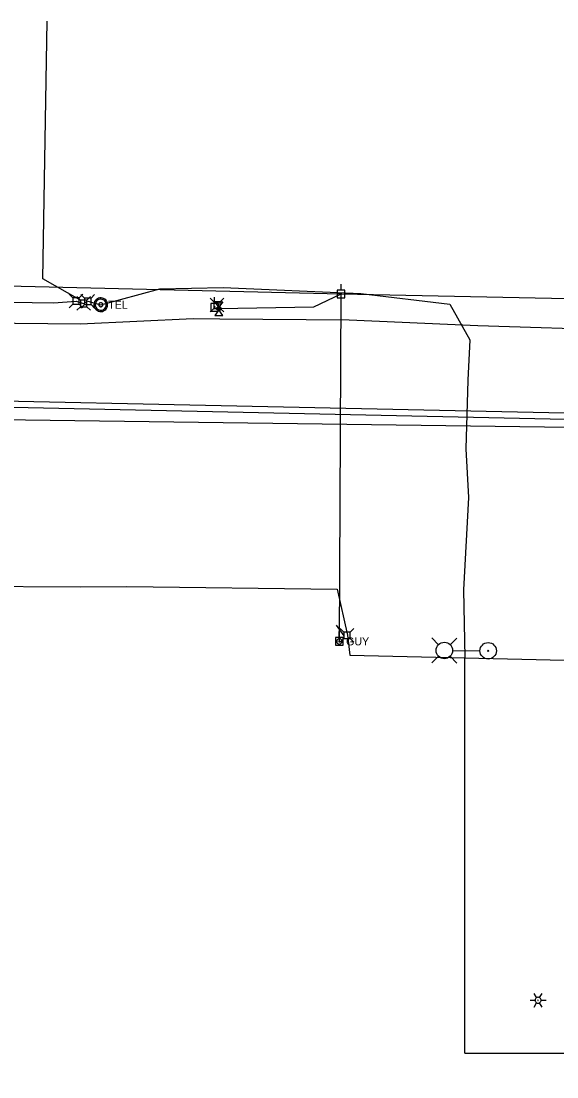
# Model space of a CAD drawing. Extents: x 596028 to 606371, y 330010 to 403088.
# Drawn here: x 603027 to 603285, y 349659 to 350166 of the extents above; entities that cross this region are included whole.
import ezdxf

# ---------------------------------------------------------------- set-up
doc = ezdxf.new("R2010")
doc.units = 0
for name, color, linetype in [('E_LTG', 7, 'Continuous'), ('E_UTL_E_Bold', 7, 'Continuous'), ('E_UTL_E_UG', 7, 'Continuous'), ('E_UTL_EGuyWire', 7, 'Continuous'), ('E_UTL_EPowerPole', 7, 'Continuous'), ('E_UTL_FO_UG', 7, 'Continuous'), ('E_UTL_G_UG', 7, 'Continuous'), ('E_UTL_Overhead', 7, 'Continuous'), ('E_UTL_T', 7, 'Continuous'), ('E_UTL_T_MH', 7, 'Continuous'), ('E_UTL_T_UG', 7, 'Continuous')]:
    doc.layers.add(name, color=color, linetype=linetype)

# ---------------------------------------------------------------- blocks, each defined once
blk = doc.blocks.new('ACAD_PROXY_ENTITY_15')
at = {"layer": 'E_LTG'}
for points in [[(1843663.8, 1030159.6), (1843660.2, 1030165.9)], [(1843668.2, 1030159.6), (1843671.8, 1030165.9)], [(1843654.4, 1030155.8), (1843661.6, 1030155.8)], [(1843660.2, 1030145.8), (1843663.8, 1030152)], [(1843670.3, 1030155.8), (1843670.3, 1030156.6), (1843670, 1030157.4), (1843669.6, 1030158.2), (1843669.1, 1030158.8), (1843668.5, 1030159.4), (1843667.8, 1030159.8), (1843667, 1030160), (1843666.2, 1030160.2), (1843665.4, 1030160.1), (1843664.6, 1030159.9), (1843663.8, 1030159.6), (1843663.1, 1030159.1), (1843662.6, 1030158.5), (1843662.1, 1030157.8), (1843661.8, 1030157), (1843661.6, 1030156.2), (1843661.6, 1030155.4), (1843661.8, 1030154.6), (1843662.1, 1030153.8), (1843662.6, 1030153.1), (1843663.1, 1030152.5), (1843663.8, 1030152), (1843664.6, 1030151.7), (1843665.4, 1030151.5), (1843666.2, 1030151.5), (1843667, 1030151.6), (1843667.8, 1030151.9), (1843668.5, 1030152.3), (1843669.1, 1030152.8), (1843669.6, 1030153.5), (1843670, 1030154.2), (1843670.3, 1030155), (1843670.3, 1030155.8)], [(1843670.3, 1030155.8), (1843670.3, 1030156.6), (1843670, 1030157.4), (1843669.6, 1030158.2), (1843669.1, 1030158.8), (1843668.5, 1030159.4), (1843667.8, 1030159.8), (1843667, 1030160), (1843666.2, 1030160.2), (1843665.4, 1030160.1), (1843664.6, 1030159.9), (1843663.8, 1030159.6), (1843663.1, 1030159.1), (1843662.6, 1030158.5), (1843662.1, 1030157.8), (1843661.8, 1030157), (1843661.6, 1030156.2), (1843661.6, 1030155.4), (1843661.8, 1030154.6), (1843662.1, 1030153.8), (1843662.6, 1030153.1), (1843663.1, 1030152.5), (1843663.8, 1030152), (1843664.6, 1030151.7), (1843665.4, 1030151.5), (1843666.2, 1030151.5), (1843667, 1030151.6), (1843667.8, 1030151.9), (1843668.5, 1030152.3), (1843669.1, 1030152.8), (1843669.6, 1030153.5), (1843670, 1030154.2), (1843670.3, 1030155), (1843670.3, 1030155.8)], [(1843670.3, 1030155.8), (1843670.3, 1030156.6), (1843670, 1030157.4), (1843669.6, 1030158.2), (1843669.1, 1030158.8), (1843668.5, 1030159.4), (1843667.8, 1030159.8), (1843667, 1030160), (1843666.2, 1030160.2), (1843665.4, 1030160.1), (1843664.6, 1030159.9), (1843663.8, 1030159.6), (1843663.1, 1030159.1), (1843662.6, 1030158.5), (1843662.1, 1030157.8), (1843661.8, 1030157), (1843661.6, 1030156.2), (1843661.6, 1030155.4), (1843661.8, 1030154.6), (1843662.1, 1030153.8), (1843662.6, 1030153.1), (1843663.1, 1030152.5), (1843663.8, 1030152), (1843664.6, 1030151.7), (1843665.4, 1030151.5), (1843666.2, 1030151.5), (1843667, 1030151.6), (1843667.8, 1030151.9), (1843668.5, 1030152.3), (1843669.1, 1030152.8), (1843669.6, 1030153.5), (1843670, 1030154.2), (1843670.3, 1030155), (1843670.3, 1030155.8)], [(1843666.3, 1030155.8), (1843666.3, 1030155.9), (1843666.3, 1030156), (1843666.3, 1030156), (1843666.2, 1030156.1), (1843666.2, 1030156.1), (1843666.1, 1030156.1), (1843666.1, 1030156.2), (1843666, 1030156.2), (1843665.9, 1030156.2), (1843665.9, 1030156.2), (1843665.8, 1030156.1), (1843665.7, 1030156.1), (1843665.7, 1030156), (1843665.7, 1030156), (1843665.6, 1030155.9), (1843665.6, 1030155.9), (1843665.6, 1030155.8), (1843665.6, 1030155.7), (1843665.7, 1030155.6), (1843665.7, 1030155.6), (1843665.7, 1030155.5), (1843665.8, 1030155.5), (1843665.9, 1030155.5), (1843665.9, 1030155.5), (1843666, 1030155.5), (1843666.1, 1030155.5), (1843666.1, 1030155.5), (1843666.2, 1030155.5), (1843666.2, 1030155.6), (1843666.3, 1030155.6), (1843666.3, 1030155.7), (1843666.3, 1030155.7), (1843666.3, 1030155.8)], [(1843671.8, 1030145.8), (1843668.2, 1030152)], [(1843670.3, 1030155.8), (1843677.6, 1030155.8)]]:
    blk.add_lwpolyline(points, dxfattribs=at)

msp = doc.modelspace()

# ---------------------------------------------------------------- linework, layer by layer
at = {"layer": 'E_LTG'}
for points in [[(603228.25, 349866.41), (603225.04, 349869.67)], [(603233.79, 349866.36), (603237.04, 349869.57)], [(603235.02, 349863.59), (603248.07, 349863.48)], [(603228.2, 349860.87), (603224.95, 349857.67)], [(603233.74, 349860.82), (603236.95, 349857.57)]]:
    msp.add_lwpolyline(points, dxfattribs=at)
for centre, radius in [((603231, 349863.62), 3.96), ((603252.09, 349863.45), 3.96), ((603252.09, 349863.45), 0.303)]:
    msp.add_circle(centre, radius, dxfattribs=at)
at = {"layer": 'E_UTL_E_Bold'}
for points in [[(603120.52, 350031.34), (603124.34, 350031.34)], [(603122.43, 350028.67), (603120.52, 350031.34)], [(603124.34, 350031.34), (603122.43, 350028.67)], [(603122.43, 350027.4), (603120.52, 350024.74)], [(603120.52, 350024.74), (603124.34, 350024.74)], [(603123.7, 350028.04), (603123.68, 350028.16), (603123.61, 350028.27), (603123.5, 350028.38), (603123.35, 350028.47), (603123.17, 350028.55), (603122.96, 350028.61), (603122.73, 350028.65), (603122.49, 350028.67), (603122.25, 350028.66), (603122.01, 350028.64), (603121.79, 350028.59), (603121.6, 350028.52), (603121.43, 350028.43), (603121.3, 350028.33), (603121.21, 350028.21), (603121.17, 350028.1), (603121.17, 350027.98), (603121.21, 350027.86), (603121.3, 350027.74), (603121.43, 350027.64), (603121.6, 350027.56), (603121.79, 350027.49), (603122.01, 350027.44), (603122.25, 350027.41), (603122.49, 350027.4), (603122.73, 350027.42), (603122.96, 350027.46), (603123.17, 350027.52), (603123.35, 350027.6), (603123.5, 350027.69), (603123.61, 350027.8), (603123.68, 350027.92), (603123.7, 350028.04)], [(603124.34, 350024.74), (603122.43, 350027.4)]]:
    msp.add_lwpolyline(points, dxfattribs=at)
at = {"layer": 'E_UTL_E_UG'}
msp.add_lwpolyline([(603122.43, 350028.04), (603168.23, 350028.91), (603181.28, 350035.1)], dxfattribs=at)
at = {"layer": 'E_UTL_EGuyWire'}
msp.add_line((603180.46, 349868), (603181.28, 350035.1), dxfattribs=at)
for points in [[(603181.75, 349868), (603181.72, 349868.24), (603181.65, 349868.48), (603181.54, 349868.7), (603181.39, 349868.89), (603181.21, 349869.05), (603181, 349869.17), (603180.77, 349869.25), (603180.52, 349869.28), (603180.28, 349869.27), (603180.04, 349869.21), (603179.82, 349869.11), (603179.62, 349868.97), (603179.45, 349868.8), (603179.32, 349868.59), (603179.23, 349868.36), (603179.19, 349868.12), (603179.19, 349867.88), (603179.23, 349867.64), (603179.32, 349867.41), (603179.45, 349867.21), (603179.62, 349867.03), (603179.82, 349866.89), (603180.04, 349866.79), (603180.28, 349866.73), (603180.52, 349866.72), (603180.77, 349866.75), (603181, 349866.83), (603181.21, 349866.96), (603181.39, 349867.12), (603181.54, 349867.31), (603181.65, 349867.53), (603181.72, 349867.76), (603181.75, 349868)], [(603180.62, 349868), (603180.62, 349868.03), (603180.61, 349868.06), (603180.6, 349868.09), (603180.58, 349868.11), (603180.56, 349868.13), (603180.53, 349868.15), (603180.5, 349868.16), (603180.47, 349868.16), (603180.44, 349868.16), (603180.41, 349868.15), (603180.38, 349868.14), (603180.36, 349868.12), (603180.34, 349868.1), (603180.32, 349868.08), (603180.31, 349868.05), (603180.3, 349868.02), (603180.3, 349867.99), (603180.31, 349867.96), (603180.32, 349867.93), (603180.34, 349867.9), (603180.36, 349867.88), (603180.38, 349867.86), (603180.41, 349867.85), (603180.44, 349867.84), (603180.47, 349867.84), (603180.5, 349867.85), (603180.53, 349867.86), (603180.56, 349867.87), (603180.58, 349867.89), (603180.6, 349867.92), (603180.61, 349867.94), (603180.62, 349867.97), (603180.62, 349868)]]:
    msp.add_lwpolyline(points, dxfattribs=at)
at = {"layer": 'E_UTL_EPowerPole'}
for points in [[(603181.25, 350036.94), (603181.25, 350039.85)], [(603183.09, 350036.94), (603179.41, 350036.94)], [(603179.41, 350036.94), (603179.41, 350033.25)], [(603181.52, 350035.1), (603181.52, 350035.15), (603181.5, 350035.19), (603181.48, 350035.23), (603181.45, 350035.26), (603181.42, 350035.29), (603181.38, 350035.32), (603181.34, 350035.33), (603181.29, 350035.34), (603181.25, 350035.34), (603181.2, 350035.33), (603181.16, 350035.31), (603181.13, 350035.28), (603181.09, 350035.25), (603181.07, 350035.21), (603181.05, 350035.17), (603181.04, 350035.12), (603181.04, 350035.08), (603181.05, 350035.03), (603181.07, 350034.99), (603181.09, 350034.95), (603181.13, 350034.92), (603181.16, 350034.89), (603181.2, 350034.87), (603181.25, 350034.86), (603181.29, 350034.86), (603181.34, 350034.87), (603181.38, 350034.88), (603181.42, 350034.91), (603181.45, 350034.94), (603181.48, 350034.97), (603181.5, 350035.01), (603181.52, 350035.05), (603181.52, 350035.1)], [(603183.09, 350033.25), (603183.09, 350036.94)], [(603179.41, 350033.25), (603183.09, 350033.25)], [(603180.43, 349869.84), (603180.43, 349872.75)], [(603182.27, 349869.84), (603178.59, 349869.84)], [(603178.59, 349869.84), (603178.59, 349866.15)], [(603180.7, 349868), (603180.7, 349868.05), (603180.68, 349868.09), (603180.66, 349868.13), (603180.64, 349868.17), (603180.6, 349868.2), (603180.56, 349868.22), (603180.52, 349868.23), (603180.47, 349868.24), (603180.43, 349868.24), (603180.39, 349868.23), (603180.34, 349868.21), (603180.31, 349868.18), (603180.28, 349868.15), (603180.25, 349868.11), (603180.23, 349868.07), (603180.23, 349868.02), (603180.23, 349867.98), (603180.23, 349867.93), (603180.25, 349867.89), (603180.28, 349867.85), (603180.31, 349867.82), (603180.34, 349867.8), (603180.39, 349867.78), (603180.43, 349867.77), (603180.47, 349867.76), (603180.52, 349867.77), (603180.56, 349867.79), (603180.6, 349867.81), (603180.64, 349867.84), (603180.66, 349867.87), (603180.68, 349867.91), (603180.7, 349867.96), (603180.7, 349868)], [(603182.27, 349866.15), (603182.27, 349869.84)], [(603178.59, 349866.15), (603182.27, 349866.15)]]:
    msp.add_lwpolyline(points, dxfattribs=at)
at = {"layer": 'E_UTL_FO_UG'}
msp.add_lwpolyline([(603182.71, 349870.59), (603179.12, 349875.82)], dxfattribs=at)
at = {"layer": 'E_UTL_G_UG'}
for points in [[(602807.62, 350023.94), (602870.13, 350025.05), (602915.37, 350023.81), (602942.34, 350022.66), (603024.34, 350020.99), (603055.92, 350020.77), (603110.07, 350023.35), (603122.96, 350023.14), (603185.24, 350022.6), (603247.07, 350019.95), (603318.24, 350017.66)], [(602826.9, 349977.26), (603315.02, 349970.71), (603331.6, 349993.52), (603526.72, 349990.73), (604482.07, 349961.23)]]:
    msp.add_lwpolyline(points, dxfattribs=at)
at = {"layer": 'E_UTL_Overhead'}
msp.add_line((603180.46, 349868), (603180.46, 349868), dxfattribs=at)
for points in [[(603181.28, 350035.1), (603329.32, 350032.13), (603487.19, 350051.84), (603697.5, 350053.11), (603794.73, 350045.64), (603986.8, 350030.72), (604135.55, 350019.1), (604355.8, 350001.36), (604456.04, 349993.24), (604557.11, 349986.14), (604654.49, 349982.64), (604747.33, 349981.14), (604855.96, 349980.06), (604969.76, 349979.4), (605156.33, 349975.18)], [(602830.24, 350043.14), (602980.34, 350039.95), (603181.28, 350035.1)]]:
    msp.add_lwpolyline(points, dxfattribs=at)
at = {"layer": 'E_UTL_T'}
for points in [[(603052.16, 350033.25), (603050.41, 350035)], [(603055.26, 350033.25), (603057.01, 350035)], [(603057.81, 350033.14), (603056.06, 350034.89)], [(603060.91, 350033.14), (603062.66, 350034.89)], [(603052.16, 350030.15), (603050.41, 350028.4)], [(603055.26, 350033.25), (603052.16, 350033.25)], [(603052.16, 350033.25), (603052.16, 350030.15)], [(603052.16, 350030.15), (603055.26, 350030.15)], [(603055.8, 350032.08), (603054.05, 350033.83)], [(603055.26, 350030.15), (603055.26, 350033.25)], [(603055.26, 350030.15), (603057.01, 350028.4)], [(603058.9, 350032.08), (603055.8, 350032.08)], [(603055.8, 350032.08), (603055.8, 350028.98)], [(603057.81, 350030.04), (603056.06, 350028.29)], [(603060.91, 350033.14), (603057.81, 350033.14)], [(603057.81, 350033.14), (603057.81, 350030.04)], [(603057.81, 350030.04), (603060.91, 350030.04)], [(603058.9, 350032.08), (603060.65, 350033.83)], [(603058.9, 350028.98), (603058.9, 350032.08)], [(603060.91, 350030.04), (603060.91, 350033.14)], [(603060.91, 350030.04), (603062.66, 350028.29)], [(603120.05, 350031.27), (603118.29, 350033.02)], [(603122.26, 350030.56), (603118.58, 350030.56)], [(603118.58, 350030.56), (603118.58, 350026.87)], [(603123.14, 350031.27), (603120.05, 350031.27)], [(603120.05, 350031.27), (603120.05, 350028.17)], [(603120.42, 350030.56), (603120.42, 350033.47)], [(603122.26, 350026.87), (603122.26, 350030.56)], [(603123.14, 350031.27), (603124.89, 350033.02)], [(603123.14, 350028.17), (603123.14, 350031.27)], [(603055.8, 350028.98), (603054.05, 350027.23)], [(603055.8, 350028.98), (603058.9, 350028.98)], [(603058.9, 350028.98), (603060.65, 350027.23)], [(603120.05, 350028.17), (603118.29, 350026.42)], [(603118.58, 350026.87), (603122.26, 350026.87)], [(603120.05, 350028.17), (603123.14, 350028.17)], [(603120.69, 350028.72), (603120.69, 350028.77), (603120.67, 350028.81), (603120.65, 350028.85), (603120.62, 350028.89), (603120.59, 350028.92), (603120.55, 350028.94), (603120.51, 350028.95), (603120.46, 350028.96), (603120.42, 350028.96), (603120.37, 350028.95), (603120.33, 350028.93), (603120.3, 350028.9), (603120.26, 350028.87), (603120.24, 350028.83), (603120.22, 350028.79), (603120.21, 350028.74), (603120.21, 350028.7), (603120.22, 350028.65), (603120.24, 350028.61), (603120.26, 350028.57), (603120.3, 350028.54), (603120.33, 350028.51), (603120.37, 350028.5), (603120.42, 350028.49), (603120.46, 350028.48), (603120.51, 350028.49), (603120.55, 350028.5), (603120.59, 350028.53), (603120.62, 350028.56), (603120.65, 350028.59), (603120.67, 350028.63), (603120.69, 350028.68), (603120.69, 350028.72)], [(603123.14, 350028.17), (603124.89, 350026.42)], [(603182.59, 349872.42), (603180.83, 349874.17)], [(603185.68, 349872.42), (603182.59, 349872.42)], [(603182.59, 349872.42), (603182.59, 349869.32)], [(603185.68, 349872.42), (603187.43, 349874.17)], [(603185.68, 349869.32), (603185.68, 349872.42)], [(603182.59, 349869.32), (603180.83, 349867.57)], [(603182.59, 349869.32), (603185.68, 349869.32)], [(603185.68, 349869.32), (603187.43, 349867.57)]]:
    msp.add_lwpolyline(points, dxfattribs=at)
at = {"layer": 'E_UTL_T_MH'}
for points in [[(603068.9, 350029.92), (603068.84, 350030.55), (603068.66, 350031.15), (603068.37, 350031.71), (603067.99, 350032.2), (603067.51, 350032.61), (603066.97, 350032.93), (603066.38, 350033.13), (603065.75, 350033.22), (603065.13, 350033.19), (603064.52, 350033.04), (603063.95, 350032.78), (603063.44, 350032.42), (603063, 350031.96), (603062.66, 350031.44), (603062.43, 350030.85), (603062.31, 350030.24), (603062.31, 350029.61), (603062.43, 350028.99), (603062.66, 350028.41), (603063, 350027.88), (603063.44, 350027.43), (603063.95, 350027.07), (603064.52, 350026.81), (603065.13, 350026.66), (603065.75, 350026.63), (603066.38, 350026.72), (603066.97, 350026.92), (603067.51, 350027.24), (603067.99, 350027.65), (603068.37, 350028.14), (603068.66, 350028.7), (603068.84, 350029.3), (603068.9, 350029.92)], [(603068.24, 350029.92), (603068.19, 350030.42), (603068.05, 350030.91), (603067.82, 350031.35), (603067.51, 350031.75), (603067.13, 350032.07), (603066.69, 350032.33), (603066.22, 350032.49), (603065.72, 350032.56), (603065.22, 350032.54), (603064.73, 350032.42), (603064.28, 350032.21), (603063.87, 350031.92), (603063.52, 350031.56), (603063.25, 350031.13), (603063.06, 350030.67), (603062.97, 350030.18), (603062.97, 350029.67), (603063.06, 350029.18), (603063.25, 350028.71), (603063.52, 350028.29), (603063.87, 350027.93), (603064.28, 350027.64), (603064.73, 350027.43), (603065.22, 350027.31), (603065.72, 350027.29), (603066.22, 350027.36), (603066.69, 350027.52), (603067.13, 350027.77), (603067.51, 350028.1), (603067.82, 350028.5), (603068.05, 350028.94), (603068.19, 350029.42), (603068.24, 350029.92)], [(603066.59, 350029.92), (603066.57, 350030.11), (603066.52, 350030.29), (603066.43, 350030.46), (603066.31, 350030.61), (603066.17, 350030.73), (603066.01, 350030.82), (603065.83, 350030.89), (603065.64, 350030.91), (603065.46, 350030.9), (603065.27, 350030.86), (603065.1, 350030.78), (603064.95, 350030.67), (603064.82, 350030.54), (603064.72, 350030.38), (603064.65, 350030.2), (603064.61, 350030.02), (603064.61, 350029.83), (603064.65, 350029.65), (603064.72, 350029.47), (603064.82, 350029.31), (603064.95, 350029.18), (603065.1, 350029.07), (603065.27, 350028.99), (603065.46, 350028.94), (603065.64, 350028.94), (603065.83, 350028.96), (603066.01, 350029.02), (603066.17, 350029.12), (603066.31, 350029.24), (603066.43, 350029.39), (603066.52, 350029.56), (603066.57, 350029.74), (603066.59, 350029.92)]]:
    msp.add_lwpolyline(points, dxfattribs=at)
at = {"layer": 'E_UTL_T_UG'}
msp.add_line((602560.12, 349990.4), (603566.6, 349969.05), dxfattribs=at)
for points in [[(603055.52, 350032.3), (603037.79, 350042.37), (603039.83, 350166.32)], [(602816.48, 350028.11), (602878.38, 350030.67), (602921.04, 350030.17), (602956.89, 350031.74), (603022.3, 350031.22), (603042.9, 350030.89), (603053.71, 350031.7), (603057.35, 350030.53), (603059.36, 350031.59), (603065.6, 350029.92), (603093.99, 350037.49), (603124.54, 350038.13), (603190.82, 350035.29), (603233.59, 350030.18)], [(603233.59, 350030.18), (603243.29, 350013.09), (603242.3, 349993.67), (603241.27, 349960.58), (603242.6, 349937.15), (603240.27, 349892.71), (603240.83, 349860.26)], [(602560.18, 349993.4), (603566.67, 349972.04)], [(602692.69, 349900.69), (602763.12, 349901.3), (602833.7, 349899.45), (603000.7, 349894.57), (603055.91, 349894.24), (603078.18, 349894.4)], [(603078.18, 349894.4), (603179.39, 349893.06), (603184.3, 349870.93)], [(603184.3, 349870.93), (603185.43, 349861.41), (603371.56, 349857.02), (603580.78, 349741.72), (603627.61, 349658.53)], [(603240.83, 349669.94), (603240.83, 349860.26)], [(603240.83, 349669.94), (603639.16, 349669.94)]]:
    msp.add_lwpolyline(points, dxfattribs=at)

# ---------------------------------------------------------------- block references
at = {"layer": 'E_LTG', "xscale": 0.32808333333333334, "yscale": 0.32808333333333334}
msp.add_blockref('ACAD_PROXY_ENTITY_15', (-1599.95, 11718.45), dxfattribs=at)

# ---------------------------------------------------------------- texts
at = {"layer": 'E_UTL_EGuyWire'}
msp.add_text('GUY', height=3.85, dxfattribs=at).set_placement((603183.67, 349866.08))
at = {"layer": 'E_UTL_T_MH'}
msp.add_text('TEL', height=3.849, dxfattribs=at).set_placement((603069.16, 350027.98))

doc.saveas('drawing.dxf')
